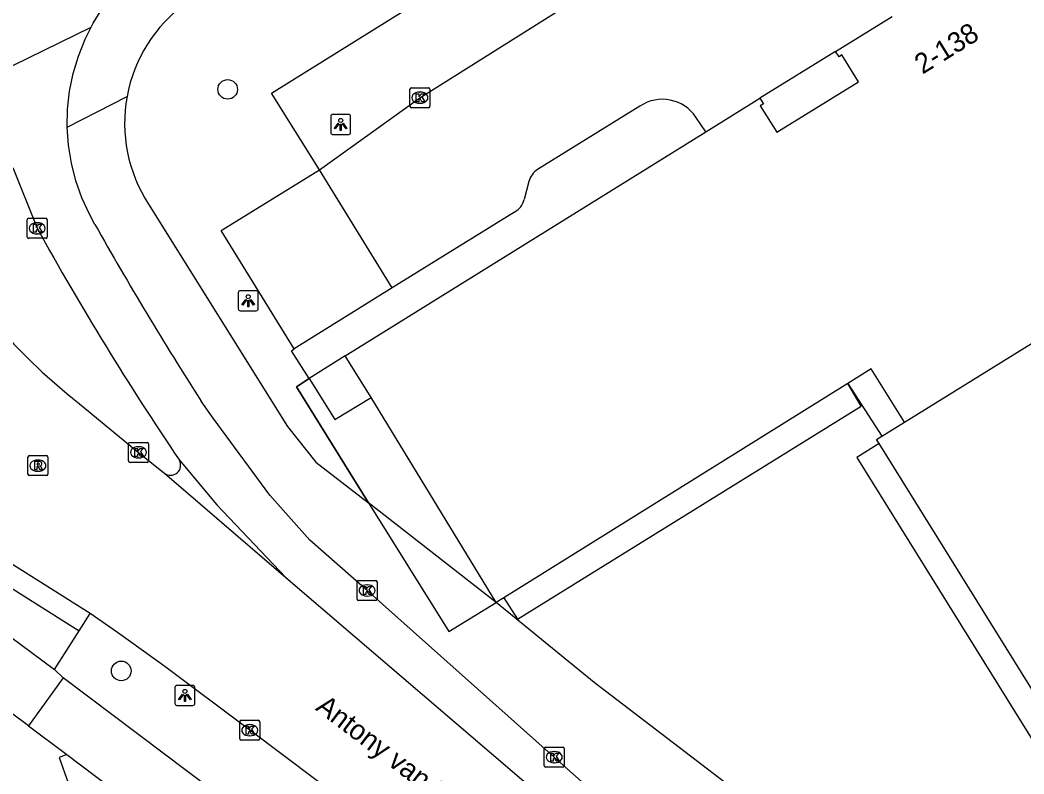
# Model space of a CAD drawing. Extents: x 159888 to 160757, y 384031 to 384746.
# Drawn here: x 160015.4 to 160065.5, y 384532 to 384569.7 of the extents above; entities that cross this region are included whole.
import ezdxf

# ---------------------------------------------------------------- set-up
doc = ezdxf.new("R2010")
doc.units = 0
for name, color, linetype in [('IMGEO_Boom', 7, 'Continuous'), ('IMGEO_Fietspad_gesloten', 7, 'Continuous'), ('IMGEO_Fietspad_open', 7, 'Continuous'), ('IMGEO_Groenvoorziening', 7, 'Continuous'), ('IMGEO_Kolk', 7, 'Continuous'), ('IMGEO_Lichtpunt', 7, 'Continuous'), ('IMGEO_Openbare_ruimte_label', 7, 'Continuous'), ('IMGEO_Pand', 7, 'Continuous'), ('IMGEO_Pand_nummerreeks', 7, 'Continuous'), ('IMGEO_Pand_overbouw', 7, 'Continuous'), ('IMGEO_Parkeervlak_open', 7, 'Continuous'), ('IMGEO_Rijbaan_lokaal_gesloten', 7, 'Continuous'), ('IMGEO_Rijbaan_lokaal_open', 7, 'Continuous'), ('IMGEO_Rioolput', 7, 'Continuous'), ('IMGEO_Voetpad_open', 7, 'Continuous')]:
    doc.layers.add(name, color=color, linetype=linetype)

msp = doc.modelspace()

# ---------------------------------------------------------------- linework, layer by layer
at = {"layer": 'IMGEO_Boom'}
for centre in [(160025.744, 384566.203), (160020.431, 384537.157)]:
    msp.add_circle(centre, 0.489, dxfattribs=at)
at = {"layer": 'IMGEO_Fietspad_gesloten'}
for points in [[(160018.927, 384569.315), (160019.03, 384569.518), (160019.508, 384570.287), (160020.053, 384571.009), (160020.659, 384571.68), (160021.324, 384572.294), (160022.04, 384572.846), (160029.623, 384577.749), (160046.967, 384587.883), (160051.012, 384589.991)], [(160012.571, 384566.209), (160012.595, 384566.225), (160012.65, 384566.252), (160018.927, 384569.315)], [(160017.738, 384564.312), (160017.756, 384565.217), (160017.855, 384566.116), (160018.033, 384567.003), (160018.29, 384567.87), (160018.623, 384568.711), (160018.927, 384569.315)], [(160019.117, 384559.462), (160018.843, 384559.964), (160018.467, 384560.787), (160018.167, 384561.64), (160017.945, 384562.517), (160017.801, 384563.41), (160017.738, 384564.312)], [(160015.025, 384562.308), (160016.236, 384559.264)], [(160054.515, 384519.676), (160048.192, 384527.378), (160042.053, 384532.85), (160032.705, 384541.175), (160029.847, 384543.688), (160027.848, 384545.939), (160025.015, 384549.778), (160024.426, 384550.63)], [(160017.533, 384536.804), (160015.798, 384534.417)], [(160106.003, 384470.24), (160105.836, 384470.365), (160031.234, 384526.495), (160017.533, 384536.804)], [(160015.798, 384534.417), (160017.707, 384532.975)], [(160017.707, 384532.975), (160048.701, 384509.565)]]:
    msp.add_lwpolyline(points, dxfattribs=at)
for centre, radius, start, end in [((160146.694, 384631.285), 149.017, 208.90143, 214.12451), ((160169.612, 384643.914), 172.572, 209.29956, 212.7214)]:
    msp.add_arc(centre, radius, start, end, dxfattribs=at)
at = {"layer": 'IMGEO_Fietspad_open'}
for points in [[(160017.098, 384537.235), (160017.533, 384536.804)], [(160015.798, 384534.417), (160012.46, 384536.902)]]:
    msp.add_lwpolyline(points, dxfattribs=at)
at = {"layer": 'IMGEO_Groenvoorziening'}
msp.add_lwpolyline([(160032.781, 384545.559), (160029.178, 384551.353), (160029.813, 384551.755)], dxfattribs=at)
at = {"layer": 'IMGEO_Kolk'}
for p, q in [((160034.843, 384565.361), (160034.843, 384566.213)), ((160034.918, 384566.287), (160035.77, 384566.287)), ((160035.331, 384566.067), (160035.356, 384566.067)), ((160035.844, 384566.213), (160035.844, 384565.361)), ((160035.77, 384565.287), (160034.918, 384565.287)), ((160035.354, 384565.507), (160035.329, 384565.507)), ((160015.735, 384558.838), (160015.735, 384559.69)), ((160015.81, 384559.764), (160016.662, 384559.764)), ((160016.223, 384559.544), (160016.248, 384559.544)), ((160016.736, 384559.69), (160016.736, 384558.838)), ((160016.662, 384558.764), (160015.81, 384558.764)), ((160016.246, 384558.984), (160016.221, 384558.984)), ((160020.794, 384547.647), (160020.794, 384548.499)), ((160020.869, 384548.573), (160021.721, 384548.573)), ((160021.795, 384548.499), (160021.795, 384547.647)), ((160021.282, 384548.353), (160021.307, 384548.353)), ((160021.721, 384547.573), (160020.869, 384547.573)), ((160021.305, 384547.793), (160021.28, 384547.793)), ((160032.204, 384540.749), (160032.204, 384541.601)), ((160032.279, 384541.675), (160033.131, 384541.675)), ((160033.205, 384541.601), (160033.205, 384540.749)), ((160032.692, 384541.455), (160032.717, 384541.455)), ((160033.131, 384540.675), (160032.279, 384540.675)), ((160032.715, 384540.895), (160032.69, 384540.895)), ((160026.345, 384533.768), (160026.345, 384534.62)), ((160026.42, 384534.694), (160027.272, 384534.694)), ((160026.833, 384534.474), (160026.858, 384534.474)), ((160027.346, 384534.62), (160027.346, 384533.768)), ((160027.272, 384533.694), (160026.42, 384533.694)), ((160026.856, 384533.914), (160026.831, 384533.914)), ((160041.552, 384532.424), (160041.552, 384533.276)), ((160041.627, 384533.35), (160042.479, 384533.35)), ((160042.04, 384533.13), (160042.065, 384533.13)), ((160042.553, 384533.276), (160042.553, 384532.424)), ((160042.063, 384532.57), (160042.038, 384532.57)), ((160042.479, 384532.35), (160041.627, 384532.35))]:
    msp.add_line(p, q, dxfattribs=at)
for points in [[(160034.843, 384565.361), (160034.843, 384566.213)], [(160034.918, 384566.287), (160035.77, 384566.287)], [(160035.844, 384566.213), (160035.844, 384565.361)], [(160035.164, 384565.987), (160035.287, 384565.987), (160035.287, 384565.836), (160035.417, 384565.987), (160035.581, 384565.987), (160035.435, 384565.836), (160035.588, 384565.587), (160035.436, 384565.587), (160035.351, 384565.751), (160035.287, 384565.684), (160035.287, 384565.587), (160035.164, 384565.587), (160035.164, 384565.987)], [(160035.77, 384565.287), (160034.918, 384565.287)], [(160015.735, 384558.838), (160015.735, 384559.69)], [(160015.81, 384559.764), (160016.662, 384559.764)], [(160016.736, 384559.69), (160016.736, 384558.838)], [(160016.056, 384559.464), (160016.179, 384559.464), (160016.179, 384559.313), (160016.309, 384559.464), (160016.473, 384559.464), (160016.327, 384559.313), (160016.48, 384559.064), (160016.328, 384559.064), (160016.243, 384559.228), (160016.179, 384559.161), (160016.179, 384559.064), (160016.056, 384559.064), (160016.056, 384559.464)], [(160016.662, 384558.764), (160015.81, 384558.764)], [(160020.794, 384547.647), (160020.794, 384548.499)], [(160020.869, 384548.573), (160021.721, 384548.573)], [(160021.795, 384548.499), (160021.795, 384547.647)], [(160021.115, 384548.273), (160021.238, 384548.273), (160021.238, 384548.122), (160021.368, 384548.273), (160021.532, 384548.273), (160021.386, 384548.122), (160021.539, 384547.873), (160021.387, 384547.873), (160021.302, 384548.037), (160021.238, 384547.97), (160021.238, 384547.873), (160021.115, 384547.873), (160021.115, 384548.273)], [(160021.721, 384547.573), (160020.869, 384547.573)], [(160032.204, 384540.749), (160032.204, 384541.601)], [(160032.279, 384541.675), (160033.131, 384541.675)], [(160033.205, 384541.601), (160033.205, 384540.749)], [(160032.525, 384541.375), (160032.648, 384541.375), (160032.648, 384541.224), (160032.778, 384541.375), (160032.942, 384541.375), (160032.796, 384541.224), (160032.949, 384540.975), (160032.797, 384540.975), (160032.712, 384541.139), (160032.648, 384541.072), (160032.648, 384540.975), (160032.525, 384540.975), (160032.525, 384541.375)], [(160033.131, 384540.675), (160032.279, 384540.675)], [(160026.345, 384533.768), (160026.345, 384534.62)], [(160026.42, 384534.694), (160027.272, 384534.694)], [(160027.346, 384534.62), (160027.346, 384533.768)], [(160026.666, 384534.394), (160026.789, 384534.394), (160026.789, 384534.243), (160026.919, 384534.394), (160027.083, 384534.394), (160026.937, 384534.243), (160027.09, 384533.994), (160026.938, 384533.994), (160026.853, 384534.158), (160026.789, 384534.091), (160026.789, 384533.994), (160026.666, 384533.994), (160026.666, 384534.394)], [(160027.272, 384533.694), (160026.42, 384533.694)], [(160041.552, 384532.424), (160041.552, 384533.276)], [(160041.627, 384533.35), (160042.479, 384533.35)], [(160041.873, 384533.05), (160041.996, 384533.05), (160041.996, 384532.899), (160042.126, 384533.05), (160042.29, 384533.05), (160042.144, 384532.899), (160042.297, 384532.65), (160042.145, 384532.65), (160042.06, 384532.814), (160041.996, 384532.747), (160041.996, 384532.65), (160041.873, 384532.65), (160041.873, 384533.05)], [(160042.553, 384533.276), (160042.553, 384532.424)], [(160042.479, 384532.35), (160041.627, 384532.35)]]:
    msp.add_lwpolyline(points, dxfattribs=at)
for centre, start, end in [((160034.92, 384566.211), 91.552, 178.448), ((160034.92, 384566.211), 91.552, 178.448), ((160035.768, 384566.211), 1.552, 88.448), ((160035.768, 384566.211), 1.552, 88.448), ((160034.92, 384565.363), 181.552, 268.448), ((160034.92, 384565.363), 181.552, 268.448), ((160035.768, 384565.363), 271.552, 358.448), ((160035.768, 384565.363), 271.552, 358.448), ((160015.812, 384559.688), 91.552, 178.448), ((160015.812, 384559.688), 91.552, 178.448), ((160016.66, 384559.688), 1.552, 88.448), ((160016.66, 384559.688), 1.552, 88.448), ((160015.812, 384558.84), 181.552, 268.448), ((160015.812, 384558.84), 181.552, 268.448), ((160016.66, 384558.84), 271.552, 358.448), ((160016.66, 384558.84), 271.552, 358.448), ((160020.871, 384548.497), 91.552, 178.448), ((160020.871, 384548.497), 91.552, 178.448), ((160021.719, 384548.497), 1.552, 88.448), ((160021.719, 384548.497), 1.552, 88.448), ((160020.871, 384547.649), 181.552, 268.448), ((160020.871, 384547.649), 181.552, 268.448), ((160021.719, 384547.649), 271.552, 358.448), ((160021.719, 384547.649), 271.552, 358.448), ((160032.281, 384541.599), 91.552, 178.448), ((160032.281, 384541.599), 91.552, 178.448), ((160033.129, 384541.599), 1.552, 88.448), ((160033.129, 384541.599), 1.552, 88.448), ((160032.281, 384540.751), 181.552, 268.448), ((160032.281, 384540.751), 181.552, 268.448), ((160033.129, 384540.751), 271.552, 358.448), ((160033.129, 384540.751), 271.552, 358.448), ((160026.422, 384534.618), 91.552, 178.448), ((160026.422, 384534.618), 91.552, 178.448), ((160027.27, 384534.618), 1.552, 88.448), ((160027.27, 384534.618), 1.552, 88.448), ((160026.422, 384533.77), 181.552, 268.448), ((160026.422, 384533.77), 181.552, 268.448), ((160027.27, 384533.77), 271.552, 358.448), ((160027.27, 384533.77), 271.552, 358.448), ((160041.629, 384533.274), 91.552, 178.448), ((160041.629, 384533.274), 91.552, 178.448), ((160042.477, 384533.274), 1.552, 88.448), ((160042.477, 384533.274), 1.552, 88.448), ((160041.629, 384532.426), 181.552, 268.448), ((160041.629, 384532.426), 181.552, 268.448), ((160042.477, 384532.426), 271.552, 358.448), ((160042.477, 384532.426), 271.552, 358.448)]:
    msp.add_arc(centre, 0.0765, start, end, dxfattribs=at)
for centre, major_axis, ratio, start_param, end_param in [((160035.33, 384565.787), (-0.387, 0.002), 0.722429, 4.712389, 7.853982), ((160035.355, 384565.787), (-0.39, 0.002), 0.717154, 1.570796, 4.712389), ((160016.222, 384559.264), (-0.387, 0.002), 0.722429, 4.712389, 7.853982), ((160016.247, 384559.264), (-0.39, 0.002), 0.717154, 1.570796, 4.712389), ((160021.281, 384548.073), (-0.387, 0.002), 0.722429, 4.712389, 7.853982), ((160021.306, 384548.073), (-0.39, 0.002), 0.717154, 1.570796, 4.712389), ((160032.691, 384541.175), (-0.387, 0.002), 0.722429, 4.712389, 7.853982), ((160032.716, 384541.175), (-0.39, 0.002), 0.717154, 1.570796, 4.712389), ((160026.832, 384534.194), (-0.387, 0.002), 0.722429, 4.712389, 7.853982), ((160026.857, 384534.194), (-0.39, 0.002), 0.717154, 1.570796, 4.712389), ((160042.039, 384532.85), (-0.387, 0.002), 0.722429, 4.712389, 7.853982), ((160042.064, 384532.85), (-0.39, 0.002), 0.717154, 1.570796, 4.712389)]:
    msp.add_ellipse(centre, major_axis=major_axis, ratio=ratio, start_param=start_param, end_param=end_param, dxfattribs=at)
at = {"layer": 'IMGEO_Lichtpunt'}
for p, q in [((160030.889, 384564.855), (160030.889, 384564.048)), ((160030.889, 384564.855), (160030.889, 384564.048)), ((160031.791, 384564.95), (160030.983, 384564.95)), ((160031.791, 384564.95), (160030.983, 384564.95)), ((160031.885, 384564.048), (160031.885, 384564.855)), ((160031.885, 384564.048), (160031.885, 384564.855)), ((160030.983, 384563.954), (160031.791, 384563.954)), ((160030.983, 384563.954), (160031.791, 384563.954)), ((160026.271, 384556.05), (160026.271, 384555.243)), ((160026.271, 384556.05), (160026.271, 384555.243)), ((160027.173, 384556.145), (160026.365, 384556.145)), ((160027.173, 384556.145), (160026.365, 384556.145)), ((160027.267, 384555.243), (160027.267, 384556.05)), ((160027.267, 384555.243), (160027.267, 384556.05)), ((160026.365, 384555.149), (160027.173, 384555.149)), ((160026.365, 384555.149), (160027.173, 384555.149)), ((160023.11, 384536.336), (160023.11, 384535.529)), ((160023.11, 384536.336), (160023.11, 384535.529)), ((160024.012, 384536.431), (160023.204, 384536.431)), ((160024.012, 384536.431), (160023.204, 384536.431)), ((160024.106, 384535.529), (160024.106, 384536.336)), ((160024.106, 384535.529), (160024.106, 384536.336)), ((160023.204, 384535.435), (160024.012, 384535.435)), ((160023.204, 384535.435), (160024.012, 384535.435))]:
    msp.add_line(p, q, dxfattribs=at)
for points in [[(160031.263, 384564.519), (160031.302, 384564.491), (160031.114, 384564.229), (160031.076, 384564.256), (160031.263, 384564.519)], [(160031.365, 384564.471), (160031.412, 384564.471), (160031.412, 384564.149), (160031.365, 384564.149), (160031.365, 384564.471)], [(160031.475, 384564.491), (160031.513, 384564.518), (160031.7, 384564.256), (160031.661, 384564.228), (160031.475, 384564.491)], [(160026.645, 384555.714), (160026.684, 384555.686), (160026.496, 384555.424), (160026.458, 384555.451), (160026.645, 384555.714)], [(160026.747, 384555.666), (160026.794, 384555.666), (160026.794, 384555.344), (160026.747, 384555.344), (160026.747, 384555.666)], [(160026.857, 384555.686), (160026.895, 384555.713), (160027.082, 384555.451), (160027.043, 384555.423), (160026.857, 384555.686)], [(160023.484, 384536), (160023.523, 384535.972), (160023.335, 384535.71), (160023.297, 384535.737), (160023.484, 384536)], [(160023.696, 384535.972), (160023.734, 384535.999), (160023.921, 384535.737), (160023.882, 384535.709), (160023.696, 384535.972)], [(160023.586, 384535.952), (160023.633, 384535.952), (160023.633, 384535.63), (160023.586, 384535.63), (160023.586, 384535.952)]]:
    msp.add_lwpolyline(points, dxfattribs=at)
for centre in [(160031.388, 384564.653), (160026.77, 384555.848), (160023.609, 384536.134)]:
    msp.add_circle(centre, 0.0994, dxfattribs=at)
for centre, start, end in [((160030.983, 384564.855), 90, 180), ((160030.983, 384564.855), 90, 180), ((160031.791, 384564.855), 0, 90), ((160031.791, 384564.855), 0, 90), ((160030.983, 384564.048), 180, 270), ((160030.983, 384564.048), 180, 270), ((160031.791, 384564.048), 270, 0), ((160031.791, 384564.048), 270, 360), ((160026.365, 384556.05), 90, 180), ((160026.365, 384556.05), 90, 180), ((160027.173, 384556.05), 0, 90), ((160027.173, 384556.05), 0, 90), ((160026.365, 384555.243), 180, 270), ((160026.365, 384555.243), 180, 270), ((160027.173, 384555.243), 270, 0), ((160027.173, 384555.243), 270, 360), ((160023.204, 384536.336), 90, 180), ((160023.204, 384536.336), 90, 180), ((160024.012, 384536.336), 0, 90), ((160024.012, 384536.336), 0, 90), ((160023.204, 384535.529), 180, 270), ((160023.204, 384535.529), 180, 270), ((160024.012, 384535.529), 270, 0), ((160024.012, 384535.529), 270, 360)]:
    msp.add_arc(centre, 0.0946, start, end, dxfattribs=at)
at = {"layer": 'IMGEO_Pand'}
for points in [[(160056.098, 384568.098), (160058.915, 384569.852)], [(160052.322, 384565.761), (160052.493, 384565.484), (160052.331, 384565.385), (160053.164, 384564.059), (160057.237, 384566.583), (160056.41, 384567.922), (160056.278, 384567.832), (160056.098, 384568.098)], [(160049.611, 384564.076), (160052.322, 384565.761)], [(160031.614, 384552.893), (160049.611, 384564.076)], [(160059.534, 384549.583), (160067.407, 384554.465)], [(160032.902, 384550.815), (160031.614, 384552.893)], [(160059.534, 384549.583), (160057.868, 384552.241), (160056.714, 384551.521)], [(160056.714, 384551.521), (160039.539, 384540.809)], [(160039.158, 384540.572), (160032.902, 384550.815)], [(160058.407, 384548.883), (160059.534, 384549.583)], [(160058.271, 384548.509), (160058.141, 384548.718), (160058.407, 384548.883)], [(160081.418, 384511.253), (160058.271, 384548.509)], [(160039.539, 384540.809), (160039.158, 384540.572)]]:
    msp.add_lwpolyline(points, dxfattribs=at)
at = {"layer": 'IMGEO_Pand_overbouw'}
for points in [[(160052.322, 384565.761), (160052.493, 384565.484), (160052.331, 384565.385), (160053.164, 384564.059), (160057.237, 384566.583), (160056.41, 384567.922), (160056.278, 384567.832), (160056.098, 384568.098)], [(160031.614, 384552.893), (160029.813, 384551.755), (160029.178, 384551.353), (160032.781, 384545.559), (160036.783, 384539.121), (160039.158, 384540.572), (160032.902, 384550.815)]]:
    msp.add_lwpolyline(points, close=True, dxfattribs=at)
at = {"layer": 'IMGEO_Parkeervlak_open'}
for points in [[(160030.322, 384562.19), (160027.94, 384566.017), (160039.617, 384573.313), (160039.13, 384574.145), (160042.305, 384576.119)], [(160029.065, 384553.248), (160025.42, 384559.155), (160030.322, 384562.19)]]:
    msp.add_lwpolyline(points, dxfattribs=at)
at = {"layer": 'IMGEO_Rijbaan_lokaal_gesloten'}
for points in [[(160018.872, 384540.033), (160006.572, 384547.79)], [(160006.031, 384546.917), (160018.323, 384539.157)], [(160018.323, 384539.157), (160018.872, 384540.033)]]:
    msp.add_lwpolyline(points, dxfattribs=at)
at = {"layer": 'IMGEO_Rijbaan_lokaal_open'}
for points in [[(160030.322, 384562.19), (160035.343, 384565.788), (160044.922, 384571.827)], [(160056.098, 384568.098), (160052.322, 384565.761)], [(160046.329, 384565.368), (160041.22, 384562.205)], [(160049.611, 384564.076), (160049.122, 384564.818)], [(160033.957, 384556.286), (160030.322, 384562.19)], [(160040.78, 384561.597), (160040.549, 384560.706)], [(160040.07, 384560.076), (160033.957, 384556.286)], [(160018.255, 384550.575), (160021.295, 384548.073), (160022.531, 384547.078), (160022.586, 384547.03)], [(160023.334, 384547.687), (160025.208, 384545.454), (160028.647, 384541.821)], [(160022.586, 384547.03), (160028.647, 384541.821)], [(160005.388, 384545.914), (160017.098, 384537.235)], [(160028.647, 384541.821), (160040.653, 384531.549), (160054.515, 384519.676)], [(160101.659, 384477.982), (160099.829, 384479.351), (160085.029, 384490.505), (160069.4, 384502.204), (160052.141, 384515.156), (160036.065, 384527.255), (160033.506, 384529.181), (160026.846, 384534.194), (160022.615, 384537.386), (160020.244, 384539.075), (160018.872, 384540.033)], [(160017.098, 384537.235), (160018.323, 384539.157)]]:
    msp.add_lwpolyline(points, dxfattribs=at)
for centre, radius, start, end in [((160047.449, 384563.688), 2.019, 34.0305, 123.6891), ((160041.768, 384561.346), 1.019, 122.4996, 165.7151), ((160039.606, 384560.926), 0.968, 298.618, 346.8893), ((160036.937, 384574.222), 30.136, 211.4959, 231.691), ((160022.889, 384547.439), 0.509, 233.4249, 29.1636)]:
    msp.add_arc(centre, radius, start, end, dxfattribs=at)
at = {"layer": 'IMGEO_Rioolput'}
for p, q in [((160015.77, 384546.986), (160015.77, 384547.838)), ((160015.845, 384547.912), (160016.697, 384547.912)), ((160016.258, 384547.692), (160016.283, 384547.692)), ((160016.771, 384547.838), (160016.771, 384546.986)), ((160016.281, 384547.132), (160016.256, 384547.132)), ((160016.697, 384546.912), (160015.845, 384546.912))]:
    msp.add_line(p, q, dxfattribs=at)
for points in [[(160015.77, 384546.986), (160015.77, 384547.838)], [(160015.845, 384547.912), (160016.697, 384547.912)], [(160016.359, 384547.61), (160016.107, 384547.612), (160016.107, 384547.212)], [(160016.285, 384547.531), (160016.231, 384547.531), (160016.231, 384547.45)], [(160016.771, 384547.838), (160016.771, 384546.986)], [(160016.107, 384547.212), (160016.231, 384547.212), (160016.231, 384547.374), (160016.242, 384547.374)], [(160016.231, 384547.45), (160016.283, 384547.45)], [(160016.289, 384547.345), (160016.36, 384547.212), (160016.5, 384547.212), (160016.435, 384547.338)], [(160016.697, 384546.912), (160015.845, 384546.912)]]:
    msp.add_lwpolyline(points, dxfattribs=at)
for centre, radius, start, end in [((160015.847, 384547.836), 0.0765, 91.552, 178.448), ((160015.847, 384547.836), 0.0765, 91.552, 178.448), ((160016.291, 384547.435), 0.0964, 77.0061, 93.1865), ((160016.305, 384547.492), 0.0378, 276.6634, 79.6772), ((160016.358, 384547.5), 0.109, 350.3612, 89.416), ((160016.695, 384547.836), 0.0765, 1.552, 88.448), ((160016.695, 384547.836), 0.0765, 1.552, 88.448), ((160015.847, 384546.988), 0.0765, 181.552, 268.448), ((160015.847, 384546.988), 0.0765, 181.552, 268.448), ((160016.241, 384547.321), 0.0533, 26.0293, 88.6989), ((160016.267, 384547.639), 0.19, 274.7715, 282.9687), ((160016.356, 384547.5), 0.112, 277.5842, 350.9817), ((160016.34, 384547.285), 0.108, 29.5134, 73.7905), ((160016.695, 384546.988), 0.0765, 271.552, 358.448), ((160016.695, 384546.988), 0.0765, 271.552, 358.448)]:
    msp.add_arc(centre, radius, start, end, dxfattribs=at)
for centre, major_axis, ratio, start_param, end_param in [((160016.257, 384547.412), (-0.387, 0.002), 0.722429, 4.712389, 7.853982), ((160016.282, 384547.412), (-0.39, 0.002), 0.717154, 1.570796, 4.712389)]:
    msp.add_ellipse(centre, major_axis=major_axis, ratio=ratio, start_param=start_param, end_param=end_param, dxfattribs=at)
at = {"layer": 'IMGEO_Voetpad_open'}
for points in [[(160017.738, 384564.312), (160020.72, 384565.855)], [(160021.797, 384560.469), (160028.731, 384549.365), (160030.139, 384547.584), (160032.781, 384545.559)], [(160033.957, 384556.286), (160029.065, 384553.248)], [(160029.813, 384551.755), (160028.935, 384553.148), (160029.065, 384553.248)], [(160031.614, 384552.893), (160029.813, 384551.755)], [(160029.813, 384551.755), (160031.1, 384549.713), (160032.902, 384550.815)], [(160039.539, 384540.809), (160040.209, 384539.742), (160057.369, 384550.381), (160056.714, 384551.521)], [(160056.714, 384551.521), (160058.407, 384548.883)], [(160058.271, 384548.509), (160057.163, 384547.816), (160080.309, 384510.56)], [(160032.781, 384545.559), (160036.783, 384539.121), (160039.158, 384540.572)], [(160039.158, 384540.572), (160032.781, 384545.559)], [(160112.975, 384485.03), (160092.698, 384500.015), (160074.056, 384513.832), (160058.403, 384525.598), (160044.048, 384536.578), (160039.158, 384540.572)], [(160017.707, 384532.975), (160017.336, 384532.83), (160019.582, 384526.507)]]:
    msp.add_lwpolyline(points, dxfattribs=at)
for centre, radius, start, end in [((160028.007, 384564.513), 7.41, 126.0664, 169.569), ((160028.008, 384564.512), 7.411, 169.5564, 213.0594)]:
    msp.add_arc(centre, radius, start, end, dxfattribs=at)

# ---------------------------------------------------------------- texts
at = {"layer": 'IMGEO_Openbare_ruimte_label'}
msp.add_text('Antony van Leeuwenhoeklaan', height=1, rotation=322.7633, dxfattribs=at).set_placement((160030.088, 384535.236))
at = {"layer": 'IMGEO_Pand_nummerreeks'}
msp.add_text('2-138', height=1, rotation=31.902, dxfattribs=at).set_placement((160060.439, 384566.937))

doc.saveas('drawing.dxf')
